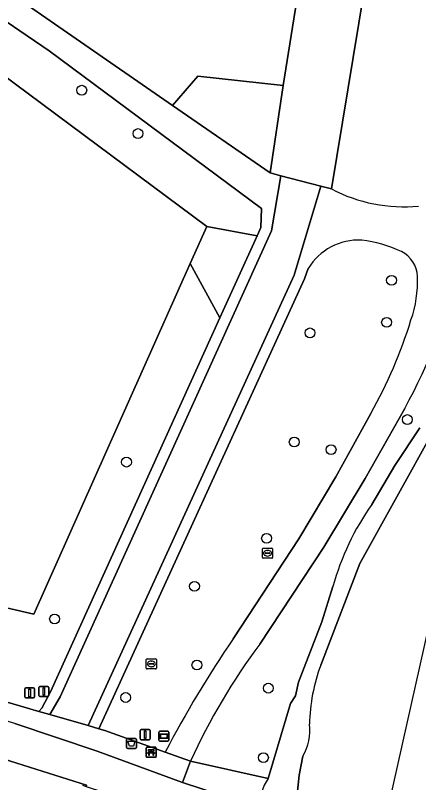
# Model space of a CAD drawing. Extents: x 159817 to 160765, y 380688 to 381638.
# Drawn here: x 160537.5 to 160577.6, y 380889.1 to 380965.5 of the extents above; entities that cross this region are included whole.
import ezdxf

# ---------------------------------------------------------------- set-up
doc = ezdxf.new("R2010")
doc.units = 0
for name, color, linetype in [('IMGEO_Afvalbak', 7, 'Continuous'), ('IMGEO_Bank', 7, 'Continuous'), ('IMGEO_Berm_groen', 7, 'Continuous'), ('IMGEO_Boom', 7, 'Continuous'), ('IMGEO_Erf', 7, 'Continuous'), ('IMGEO_Fietspad_gesloten', 7, 'Continuous'), ('IMGEO_Gemengd_bos', 7, 'Continuous'), ('IMGEO_Grasland_overig', 7, 'Continuous'), ('IMGEO_Groenvoorziening', 7, 'Continuous'), ('IMGEO_Hek', 7, 'Continuous'), ('IMGEO_Loofbos', 7, 'Continuous'), ('IMGEO_Oever', 7, 'Continuous'), ('IMGEO_Rijbaan_lokaal_gesloten', 7, 'Continuous'), ('IMGEO_Rijbaan_lokaal_open', 7, 'Continuous'), ('IMGEO_Rioolput', 7, 'Continuous'), ('IMGEO_Verkeersbordpaal', 7, 'Continuous'), ('IMGEO_Verklikker', 7, 'Continuous'), ('IMGEO_Vlaggenmast', 7, 'Continuous'), ('IMGEO_Voetpad_gesloten', 7, 'Continuous'), ('IMGEO_Voetpad_open', 7, 'Continuous'), ('IMGEO_Waterloop', 7, 'Continuous')]:
    doc.layers.add(name, color=color, linetype=linetype)

msp = doc.modelspace()

# ---------------------------------------------------------------- linework, layer by layer
at = {"layer": 'IMGEO_Afvalbak'}
for p, q in [((160548.539, 380892.613), (160548.539, 380893.413)), ((160548.539, 380893.413), (160548.539, 380892.613)), ((160548.639, 380893.513), (160549.429, 380893.513)), ((160549.429, 380893.513), (160548.639, 380893.513)), ((160549.529, 380893.413), (160549.529, 380892.613)), ((160549.529, 380892.613), (160549.529, 380893.413)), ((160549.429, 380892.513), (160548.639, 380892.513)), ((160548.639, 380892.513), (160549.429, 380892.513))]:
    msp.add_line(p, q, dxfattribs=at)
msp.add_lwpolyline([(160548.682, 380893.227), (160549.386, 380893.227), (160549.237, 380892.757), (160548.831, 380892.757), (160548.682, 380893.227)], dxfattribs=at)
for centre, start, end in [((160548.639, 380893.413), 90, 180), ((160548.639, 380893.413), 90, 180), ((160549.429, 380893.413), 0, 90), ((160549.429, 380893.413), 360, 90), ((160548.639, 380892.613), 180, 270), ((160548.639, 380892.613), 180, 270), ((160549.429, 380892.613), 270, 0), ((160549.429, 380892.613), 270, 0)]:
    msp.add_arc(centre, 0.1, start, end, dxfattribs=at)
at = {"layer": 'IMGEO_Bank'}
for p, q in [((160550.502, 380891.709), (160550.502, 380892.55)), ((160550.502, 380892.55), (160550.502, 380891.709)), ((160550.577, 380892.634), (160551.418, 380892.634)), ((160551.418, 380892.634), (160550.577, 380892.634)), ((160551.199, 380892.032), (160550.806, 380892.032)), ((160550.811, 380892.14), (160550.811, 380892.246)), ((160550.855, 380892.246), (160550.855, 380892.14)), ((160551.143, 380892.252), (160550.861, 380892.252)), ((160550.861, 380892.134), (160551.143, 380892.134)), ((160551.149, 380892.14), (160551.149, 380892.246)), ((160551.193, 380892.246), (160551.193, 380892.14)), ((160551.502, 380892.559), (160551.502, 380891.718)), ((160551.502, 380891.718), (160551.502, 380892.559)), ((160551.427, 380891.634), (160550.586, 380891.634)), ((160550.586, 380891.634), (160551.427, 380891.634))]:
    msp.add_line(p, q, dxfattribs=at)
for points in [[(160550.749, 380892.032), (160550.607, 380892.032), (160550.719, 380892.134), (160550.805, 380892.134)], [(160550.805, 380892.252), (160550.719, 380892.252), (160550.719, 380892.413), (160551.282, 380892.413), (160551.282, 380892.252), (160551.199, 380892.252)], [(160550.799, 380892.025), (160550.799, 380891.818), (160550.756, 380891.818), (160550.756, 380892.025)], [(160551.199, 380892.134), (160551.282, 380892.134), (160551.394, 380892.032), (160551.255, 380892.032)], [(160551.249, 380892.025), (160551.249, 380891.818), (160551.205, 380891.818), (160551.205, 380892.025)]]:
    msp.add_lwpolyline(points, dxfattribs=at)
for centre, radius, start, end in [((160550.58, 380892.556), 0.0779, 92.4484, 184.28452), ((160550.58, 380892.556), 0.0779, 92.4484, 184.28452), ((160550.749, 380892.025), 0.00671, 2.89567, 87.10433), ((160550.806, 380892.025), 0.00671, 92.89567, 177.10433), ((160550.804, 380892.245), 0.00671, 2.89567, 87.10433), ((160550.804, 380892.141), 0.00671, 272.89567, 357.10433), ((160550.861, 380892.245), 0.00671, 92.89567, 177.10433), ((160550.861, 380892.141), 0.00671, 182.89567, 267.10433), ((160551.143, 380892.245), 0.00671, 2.89567, 87.10433), ((160551.143, 380892.141), 0.00671, 272.89567, 357.10433), ((160551.2, 380892.245), 0.00671, 92.89567, 177.10433), ((160551.2, 380892.141), 0.00671, 182.89567, 267.10433), ((160551.198, 380892.025), 0.00671, 2.89567, 87.10433), ((160551.255, 380892.025), 0.00671, 92.89567, 177.10433), ((160551.424, 380892.556), 0.0779, 2.4484, 94.28452), ((160551.424, 380892.556), 0.0779, 2.4484, 94.28452), ((160550.58, 380891.712), 0.0779, 182.4484, 274.28452), ((160550.58, 380891.712), 0.0779, 182.4484, 274.28452), ((160551.424, 380891.712), 0.0779, 272.4484, 4.28452), ((160551.424, 380891.712), 0.0779, 272.4484, 4.28452)]:
    msp.add_arc(centre, radius, start, end, dxfattribs=at)
at = {"layer": 'IMGEO_Berm_groen'}
for points in [[(160554.907, 380891.242), (160554.106, 380889.112), (160561.818, 380886.616)], [(160562.629, 380889.527), (160554.907, 380891.242)]]:
    msp.add_lwpolyline(points, dxfattribs=at)
msp.add_arc((160566.51, 380886.877), 4.699, 145.67719, 183.1873, dxfattribs=at)
at = {"layer": 'IMGEO_Boom'}
for centre in [(160544.098, 380958.066), (160549.696, 380953.749), (160574.912, 380939.134), (160574.42, 380934.953), (160566.802, 380933.898), (160576.487, 380925.27), (160565.234, 380923.027), (160568.903, 380922.272), (160548.546, 380921.032), (160562.481, 380913.447), (160555.31, 380908.664), (160541.39, 380905.414), (160555.549, 380900.819), (160562.664, 380898.519), (160548.467, 380897.589), (160562.17, 380891.6)]:
    msp.add_circle(centre, 0.489, dxfattribs=at)
at = {"layer": 'IMGEO_Erf'}
msp.add_lwpolyline([(160554.891, 380940.824), (160556.535, 380944.511), (160525.173, 380967.859), (160500, 380984.04), (160491.657, 380989.31), (160476.872, 380938.65), (160485.779, 380924.29), (160489.858, 380917.713), (160512.835, 380912.045), (160539.32, 380905.895)], close=True, dxfattribs=at)
at = {"layer": 'IMGEO_Fietspad_gesloten'}
msp.add_lwpolyline([(160536.248, 380891.18), (160536.375, 380891.457), (160544.557, 380888.869), (160544.527, 380888.723), (160552.941, 380885.966), (160561.203, 380883.508), (160561.818, 380886.616), (160554.106, 380889.112), (160545.645, 380892.233), (160537.445, 380895.002), (160531.026, 380896.883), (160519.907, 380899.598), (160513.32, 380900.979), (160500, 380903.659), (160498.8, 380903.9), (160492.748, 380905.309), (160477.319, 380909.032)], dxfattribs=at)
at = {"layer": 'IMGEO_Gemengd_bos'}
msp.add_lwpolyline([(160539.831, 380896.2), (160540.108, 380896.514), (160540.984, 380898.156), (160557.835, 380935.388), (160554.891, 380940.824), (160539.32, 380905.895), (160512.835, 380912.045), (160489.858, 380917.713), (160485.779, 380924.29), (160481.57, 380909.795), (160493.198, 380906.995), (160499.107, 380905.656), (160500, 380905.475), (160513.769, 380902.676), (160520.329, 380901.329), (160532.432, 380898.347), (160538.045, 380896.715)], close=True, dxfattribs=at)
for points in [[(160576.238, 380926.366), (160572.297, 380919.407), (160568.166, 380912.56), (160561.8, 380902.911)], [(160572.944, 380916.811), (160575.243, 380920.694), (160577.732, 380924.459)], [(160554.907, 380891.242), (160562.629, 380889.527), (160564.868, 380896.995), (160565.344, 380897.761), (160565.654, 380899.108), (160567.972, 380905.136), (160569.079, 380908.646)]]:
    msp.add_lwpolyline(points, dxfattribs=at)
for centre, radius, start, end in [((160491.939, 380970.716), 95.254, 332.25105, 341.49584), ((160594.819, 380901.459), 26.724, 144.93832, 164.39949), ((160614.845, 380863.706), 65.961, 143.53257, 155.32585)]:
    msp.add_arc(centre, radius, start, end, dxfattribs=at)
at = {"layer": 'IMGEO_Grasland_overig'}
msp.add_lwpolyline([(160478.101, 380910.63), (160481.57, 380909.795), (160485.779, 380924.29), (160476.872, 380938.65), (160491.657, 380989.31), (160500, 380984.04), (160525.173, 380967.859), (160556.535, 380944.511), (160561.532, 380943.561), (160561.912, 380944.396), (160561.993, 380946.299), (160540.854, 380961.981), (160520.7, 380975.774), (160502.884, 380986.789), (160500, 380988.692), (160490.438, 380995.257), (160488.426, 380996.62), (160472.756, 380942.35), (160467.097, 380923.083), (160465.836, 380918.789)], dxfattribs=at)
msp.add_lwpolyline([(160576.098, 380990.577), (160570.334, 380987.592), (160569.118, 380987.046), (160569.092, 380986.92), (160566.304, 380972.038), (160564.131, 380958.528), (160562.834, 380949.826), (160563.903, 380949.548), (160567.876, 380948.514), (160568.941, 380948.237), (160573.816, 380977.854), (160575.413, 380986.22), (160576.604, 380990.896)], close=True, dxfattribs=at)
at = {"layer": 'IMGEO_Groenvoorziening'}
msp.add_lwpolyline([(160562.834, 380949.826), (160564.131, 380958.528), (160555.656, 380959.467), (160553.133, 380956.542)], close=True, dxfattribs=at)
for points in [[(160566.628, 380940.311), (160566.258, 380939.274), (160545.801, 380894.479), (160546.405, 380894.305), (160552.399, 380892.145)], [(160559.161, 380903.43), (160565.681, 380913.382), (160569.359, 380919.572), (160572.846, 380925.872)]]:
    msp.add_lwpolyline(points, dxfattribs=at)
for centre, radius, start, end in [((160571.664, 380937.262), 5.887, 87.27192, 148.80254), ((160570.306, 380930.02), 13.224, 65.03228, 82.88515), ((160574.603, 380939.422), 2.887, 1.81681, 63.57931), ((160566.106, 380938.989), 11.395, 340.50812, 2.6389), ((160531.084, 380949.332), 47.9, 330.6754, 342.82502), ((160651.586, 380840.38), 111.882, 145.6993, 152.44041)]:
    msp.add_arc(centre, radius, start, end, dxfattribs=at)
at = {"layer": 'IMGEO_Hek'}
for points in [[(160556.535, 380944.511), (160525.173, 380967.859), (160500, 380984.04), (160491.657, 380989.31), (160476.872, 380938.65), (160485.779, 380924.29)], [(160554.891, 380940.824), (160556.535, 380944.511)], [(160539.32, 380905.895), (160554.891, 380940.824)], [(160485.779, 380924.29), (160489.858, 380917.713), (160512.835, 380912.045), (160539.32, 380905.895)]]:
    msp.add_lwpolyline(points, dxfattribs=at)
at = {"layer": 'IMGEO_Loofbos'}
for points in [[(160513.071, 381009.642), (160511.795, 381013.62), (160500, 381015.852), (160494.263, 381016.934), (160489.41, 381000), (160489.191, 380999.235), (160500, 380992.185), (160517.22, 380981.259), (160523.462, 380977.083), (160553.133, 380956.542), (160555.656, 380959.467), (160564.131, 380958.528), (160566.304, 380972.038), (160569.092, 380986.92), (160569.118, 380987.046), (160565.857, 380985.584), (160558.732, 380983.281), (160556.161, 380982.915), (160550.138, 380982.915), (160541.919, 380983.768), (160538.291, 380984.596)], [(160609.422, 380990.801), (160591.174, 381001.522), (160583.714, 380995.365), (160576.604, 380990.896), (160575.413, 380986.22), (160573.816, 380977.854), (160568.941, 380948.237)]]:
    msp.add_lwpolyline(points, dxfattribs=at)
msp.add_arc((160576.103, 380961.777), 15.318, 242.12541, 275.64396, dxfattribs=at)
at = {"layer": 'IMGEO_Oever'}
for points in [[(160567.867, 380900.819), (160571.746, 380910.933), (160579.109, 380924.198), (160588.713, 380936.471), (160590.876, 380939.447), (160590.688, 380939.648), (160590.935, 380939.925), (160590.134, 380939.648), (160589.415, 380939.198)], [(160577.732, 380924.459), (160575.243, 380920.694), (160572.944, 380916.811)], [(160569.079, 380908.646), (160567.972, 380905.136), (160565.654, 380899.108), (160565.344, 380897.761), (160564.868, 380896.995), (160562.629, 380889.527)], [(160562.843, 380871.947), (160563.393, 380875.104), (160564.148, 380879.444), (160564.678, 380882.491), (160565.279, 380885.94), (160565.349, 380886.344), (160565.733, 380889.841), (160566.105, 380891.748)]]:
    msp.add_lwpolyline(points, dxfattribs=at)
for centre, radius, start, end in [((160594.819, 380901.459), 26.724, 144.93832, 164.39949), ((160584.763, 380894.564), 18.016, 159.68413, 178.83225), ((160561.516, 380894.335), 5.268, 330.59105, 6.49846), ((160566.51, 380886.877), 4.699, 145.67719, 183.1873)]:
    msp.add_arc(centre, radius, start, end, dxfattribs=at)
at = {"layer": 'IMGEO_Rijbaan_lokaal_gesloten'}
msp.add_lwpolyline([(160563.903, 380949.548), (160562.973, 380944.072), (160541.962, 380897.648), (160540.922, 380895.885), (160544.732, 380894.787), (160565.226, 380939.662), (160567.876, 380948.514)], close=True, dxfattribs=at)
at = {"layer": 'IMGEO_Rijbaan_lokaal_open'}
msp.add_lwpolyline([(160544.158, 380888.844), (160544.527, 380888.723), (160544.557, 380888.869), (160536.375, 380891.457)], dxfattribs=at)
at = {"layer": 'IMGEO_Rioolput'}
for p, q in [((160562.078, 380911.533), (160562.078, 380912.385)), ((160562.153, 380912.459), (160563.005, 380912.459)), ((160562.337, 380911.953), (160562.337, 380911.965)), ((160562.775, 380911.916), (160562.377, 380911.916)), ((160562.38, 380912.002), (160562.778, 380912.002)), ((160562.566, 380912.239), (160562.591, 380912.239)), ((160562.821, 380911.965), (160562.821, 380911.953)), ((160563.079, 380912.385), (160563.079, 380911.533)), ((160563.005, 380911.459), (160562.153, 380911.459)), ((160562.589, 380911.679), (160562.564, 380911.679)), ((160550.514, 380900.511), (160550.514, 380901.363)), ((160550.589, 380901.437), (160551.441, 380901.437)), ((160551.002, 380901.217), (160551.027, 380901.217)), ((160551.515, 380901.363), (160551.515, 380900.511)), ((160551.441, 380900.437), (160550.589, 380900.437)), ((160550.773, 380900.931), (160550.773, 380900.943)), ((160551.211, 380900.894), (160550.813, 380900.894)), ((160550.816, 380900.98), (160551.214, 380900.98)), ((160551.025, 380900.657), (160551, 380900.657)), ((160551.257, 380900.943), (160551.257, 380900.931))]:
    msp.add_line(p, q, dxfattribs=at)
for points in [[(160562.078, 380911.533), (160562.078, 380912.385)], [(160562.153, 380912.459), (160563.005, 380912.459)], [(160563.079, 380912.385), (160563.079, 380911.533)], [(160563.005, 380911.459), (160562.153, 380911.459)], [(160550.514, 380900.511), (160550.514, 380901.363)], [(160550.589, 380901.437), (160551.441, 380901.437)], [(160551.515, 380901.363), (160551.515, 380900.511)], [(160551.441, 380900.437), (160550.589, 380900.437)]]:
    msp.add_lwpolyline(points, dxfattribs=at)
for centre, radius, start, end in [((160562.155, 380912.383), 0.0765, 91.55205, 178.44795), ((160562.155, 380912.383), 0.0765, 91.55205, 178.44795), ((160562.377, 380911.962), 0.0403, 85.87752, 175.75265), ((160562.374, 380911.952), 0.0366, 178.93798, 274.71019), ((160562.778, 380911.959), 0.043, 264.86636, 352.45326), ((160562.782, 380911.964), 0.0386, 1.73085, 96.63898), ((160563.003, 380912.383), 0.0765, 1.55205, 88.44795), ((160563.003, 380912.383), 0.0765, 1.55205, 88.44795), ((160562.155, 380911.535), 0.0765, 181.55205, 268.44795), ((160562.155, 380911.535), 0.0765, 181.55205, 268.44795), ((160563.003, 380911.535), 0.0765, 271.55205, 358.44795), ((160563.003, 380911.535), 0.0765, 271.55205, 358.44795), ((160550.591, 380901.361), 0.0765, 91.55205, 178.44795), ((160550.591, 380901.361), 0.0765, 91.55205, 178.44795), ((160551.439, 380901.361), 0.0765, 1.55205, 88.44795), ((160551.439, 380901.361), 0.0765, 1.55205, 88.44795), ((160550.591, 380900.513), 0.0765, 181.55205, 268.44795), ((160550.591, 380900.513), 0.0765, 181.55205, 268.44795), ((160550.813, 380900.94), 0.0403, 85.87752, 175.75265), ((160550.81, 380900.93), 0.0366, 178.93798, 274.71019), ((160551.214, 380900.937), 0.043, 264.86636, 352.45326), ((160551.218, 380900.942), 0.0386, 1.73085, 96.63898), ((160551.439, 380900.513), 0.0765, 271.55205, 358.44795), ((160551.439, 380900.513), 0.0765, 271.55205, 358.44795)]:
    msp.add_arc(centre, radius, start, end, dxfattribs=at)
for centre, major_axis, ratio, start_param, end_param in [((160562.565, 380911.959), (-0.387, 0.002), 0.722429, 4.712389, 7.853982), ((160562.59, 380911.959), (-0.39, 0.002), 0.717154, 1.570796, 4.712389), ((160551.001, 380900.937), (-0.387, 0.002), 0.722429, 4.712389, 7.853982), ((160551.026, 380900.937), (-0.39, 0.002), 0.717154, 1.570796, 4.712389)]:
    msp.add_ellipse(centre, major_axis=major_axis, ratio=ratio, start_param=start_param, end_param=end_param, dxfattribs=at)
at = {"layer": 'IMGEO_Verkeersbordpaal'}
for p, q in [((160539.831, 380897.791), (160539.831, 380898.591)), ((160539.831, 380898.591), (160539.831, 380897.791)), ((160539.931, 380898.691), (160540.721, 380898.691)), ((160540.721, 380898.691), (160539.931, 380898.691)), ((160540.821, 380898.591), (160540.821, 380897.791)), ((160540.821, 380897.791), (160540.821, 380898.591)), ((160540.721, 380897.691), (160539.931, 380897.691)), ((160539.931, 380897.691), (160540.721, 380897.691))]:
    msp.add_line(p, q, dxfattribs=at)
msp.add_lwpolyline([(160540.251, 380898.566), (160540.401, 380898.566), (160540.401, 380897.816), (160540.251, 380897.816), (160540.251, 380898.566)], dxfattribs=at)
for centre, start, end in [((160539.931, 380898.591), 90, 180), ((160539.931, 380898.591), 90, 180), ((160540.721, 380898.591), 0, 90), ((160540.721, 380898.591), 360, 90), ((160539.931, 380897.791), 180, 270), ((160539.931, 380897.791), 180, 270), ((160540.721, 380897.791), 270, 0), ((160540.721, 380897.791), 270, 0)]:
    msp.add_arc(centre, 0.1, start, end, dxfattribs=at)
at = {"layer": 'IMGEO_Verklikker'}
for p, q in [((160551.77, 380893.348), (160551.77, 380894.148)), ((160551.77, 380894.148), (160551.77, 380893.348)), ((160551.87, 380894.248), (160552.66, 380894.248)), ((160552.66, 380894.248), (160551.87, 380894.248)), ((160552.76, 380894.148), (160552.76, 380893.348)), ((160552.76, 380893.348), (160552.76, 380894.148)), ((160552.66, 380893.248), (160551.87, 380893.248)), ((160551.87, 380893.248), (160552.66, 380893.248))]:
    msp.add_line(p, q, dxfattribs=at)
for points in [[(160551.871, 380893.98), (160552.659, 380893.98), (160552.659, 380893.516), (160551.871, 380893.516), (160551.871, 380893.98)], [(160551.936, 380893.915), (160551.936, 380893.581), (160552.594, 380893.581), (160552.594, 380893.915), (160551.936, 380893.915)]]:
    msp.add_lwpolyline(points, dxfattribs=at)
for centre, start, end in [((160551.87, 380894.148), 90, 180), ((160551.87, 380894.148), 90, 180), ((160552.66, 380894.148), 0, 90), ((160552.66, 380894.148), 360, 90), ((160551.87, 380893.348), 180, 270), ((160551.87, 380893.348), 180, 270), ((160552.66, 380893.348), 270, 0), ((160552.66, 380893.348), 270, 0)]:
    msp.add_arc(centre, 0.1, start, end, dxfattribs=at)
at = {"layer": 'IMGEO_Vlaggenmast'}
for p, q in [((160538.419, 380897.647), (160538.419, 380898.447)), ((160538.419, 380898.447), (160538.419, 380897.647)), ((160538.519, 380898.547), (160539.309, 380898.547)), ((160539.309, 380898.547), (160538.519, 380898.547)), ((160539.409, 380898.447), (160539.409, 380897.647)), ((160539.409, 380897.647), (160539.409, 380898.447)), ((160539.309, 380897.547), (160538.519, 380897.547)), ((160538.519, 380897.547), (160539.309, 380897.547)), ((160549.907, 380893.491), (160549.907, 380894.291)), ((160549.907, 380894.291), (160549.907, 380893.491)), ((160550.007, 380894.391), (160550.797, 380894.391)), ((160550.797, 380894.391), (160550.007, 380894.391)), ((160550.897, 380894.291), (160550.897, 380893.491)), ((160550.897, 380893.491), (160550.897, 380894.291)), ((160550.797, 380893.391), (160550.007, 380893.391)), ((160550.007, 380893.391), (160550.797, 380893.391))]:
    msp.add_line(p, q, dxfattribs=at)
for points in [[(160538.839, 380898.422), (160538.989, 380898.422), (160538.989, 380897.672), (160538.839, 380897.672), (160538.839, 380898.422)], [(160550.327, 380894.266), (160550.477, 380894.266), (160550.477, 380893.516), (160550.327, 380893.516), (160550.327, 380894.266)]]:
    msp.add_lwpolyline(points, dxfattribs=at)
for centre, start, end in [((160538.519, 380898.447), 90, 180), ((160538.519, 380898.447), 90, 180), ((160539.309, 380898.447), 0, 90), ((160539.309, 380898.447), 360, 90), ((160538.519, 380897.647), 180, 270), ((160538.519, 380897.647), 180, 270), ((160539.309, 380897.647), 270, 0), ((160539.309, 380897.647), 270, 0), ((160550.007, 380894.291), 90, 180), ((160550.007, 380894.291), 90, 180), ((160550.797, 380894.291), 0, 90), ((160550.797, 380894.291), 360, 90), ((160550.007, 380893.491), 180, 270), ((160550.007, 380893.491), 180, 270), ((160550.797, 380893.491), 270, 0), ((160550.797, 380893.491), 270, 0)]:
    msp.add_arc(centre, 0.1, start, end, dxfattribs=at)
at = {"layer": 'IMGEO_Voetpad_gesloten'}
msp.add_lwpolyline([(160561.993, 380946.299), (160561.912, 380944.396), (160561.532, 380943.561), (160557.835, 380935.388), (160540.984, 380898.156), (160540.108, 380896.514), (160539.831, 380896.2), (160540.922, 380895.885), (160541.962, 380897.648), (160562.973, 380944.072), (160563.903, 380949.548), (160562.834, 380949.826), (160553.133, 380956.542), (160523.462, 380977.083), (160517.22, 380981.259), (160500, 380992.185), (160489.191, 380999.235), (160488.426, 380996.62), (160490.438, 380995.257), (160500, 380988.692), (160502.884, 380986.789), (160520.7, 380975.774), (160540.854, 380961.981)], close=True, dxfattribs=at)
for points in [[(160568.941, 380948.237), (160567.876, 380948.514), (160565.226, 380939.662), (160544.732, 380894.787), (160545.801, 380894.479), (160566.258, 380939.274), (160566.628, 380940.311)], [(160572.846, 380925.872), (160569.359, 380919.572), (160565.681, 380913.382), (160559.161, 380903.43)], [(160561.8, 380902.911), (160568.166, 380912.56), (160572.297, 380919.407), (160576.238, 380926.366)], [(160552.399, 380892.145), (160554.907, 380891.242)]]:
    msp.add_lwpolyline(points, dxfattribs=at)
for centre, radius, start, end in [((160576.103, 380961.777), 15.318, 242.12541, 275.64396), ((160571.664, 380937.262), 5.887, 87.27192, 148.80254), ((160570.306, 380930.02), 13.224, 65.03228, 82.88515), ((160574.603, 380939.422), 2.887, 1.81681, 63.57931), ((160491.939, 380970.716), 95.254, 332.25105, 341.49584), ((160566.106, 380938.989), 11.395, 340.50812, 2.6389), ((160531.084, 380949.332), 47.9, 330.6754, 342.82502), ((160651.586, 380840.38), 111.882, 145.6993, 152.44041), ((160614.845, 380863.706), 65.961, 143.53257, 155.32585)]:
    msp.add_arc(centre, radius, start, end, dxfattribs=at)
at = {"layer": 'IMGEO_Voetpad_open'}
msp.add_lwpolyline([(160556.535, 380944.511), (160554.891, 380940.824), (160557.835, 380935.388), (160561.532, 380943.561)], close=True, dxfattribs=at)
msp.add_lwpolyline([(160537.445, 380895.002), (160545.645, 380892.233), (160554.106, 380889.112), (160554.907, 380891.242), (160552.399, 380892.145), (160546.405, 380894.305), (160545.801, 380894.479), (160544.732, 380894.787), (160540.922, 380895.885), (160539.831, 380896.2), (160538.045, 380896.715), (160532.432, 380898.347)], dxfattribs=at)
at = {"layer": 'IMGEO_Waterloop'}
for points in [[(160579.109, 380924.198), (160571.746, 380910.933), (160567.867, 380900.819)], [(160572.476, 380877.238), (160583.018, 380924.335)], [(160566.105, 380891.748), (160565.733, 380889.841), (160565.349, 380886.344)]]:
    msp.add_lwpolyline(points, dxfattribs=at)
for centre, radius, start, end in [((160584.763, 380894.564), 18.016, 159.68413, 178.83225), ((160561.516, 380894.335), 5.268, 330.59105, 6.49846)]:
    msp.add_arc(centre, radius, start, end, dxfattribs=at)

doc.saveas('drawing.dxf')
